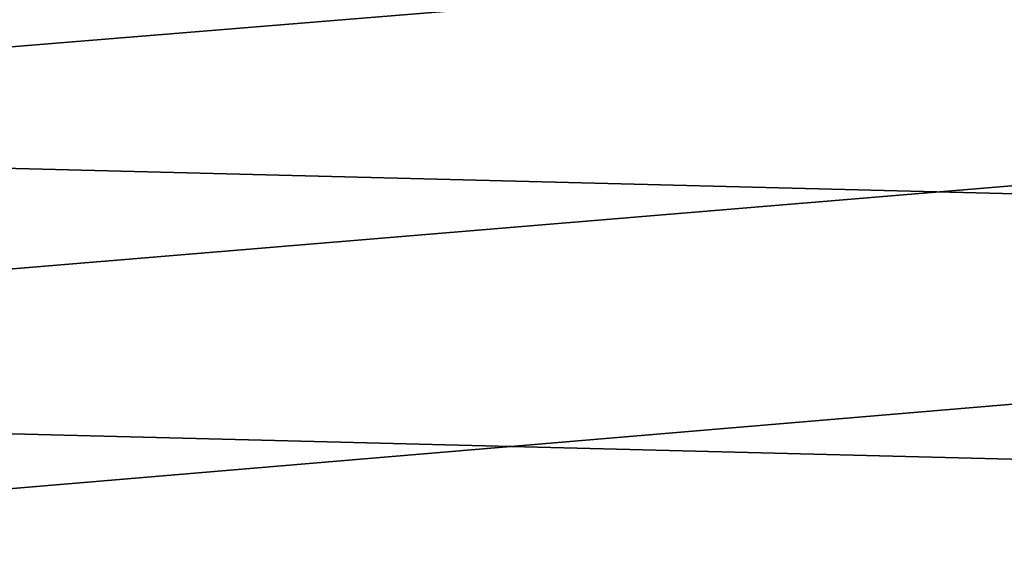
# Model space of a CAD drawing. Header units: metres. Extents: x -248 to 28, y -28 to 28.
# Tile 292 of 507: x -22.33 to -17.51, y -7.27 to -4.7. Entities that reach past the tile are written whole.
import ezdxf

# ---------------------------------------------------------------- set-up
doc = ezdxf.new("R2010")
doc.units = ezdxf.units.M
doc.layers.add('solid_10_061_053_XXX', color=7, linetype='CONTINUOUS')

msp = doc.modelspace()

# ---------------------------------------------------------------- linework, layer by layer
at = {"layer": 'solid_10_061_053_XXX'}
for points in [[(25.957809, -5.333074, -9.8), (-26.194746, -4.010602, -9.8), (-26.364351, -2.677873, -9.8), (26.194759, -4.010514, -9.8)], [(-16.972647, -3.299129, 163.425934), (-24.409779, -3.89641, 165.207535), (-24.452974, -4.998892, 165.034363), (-17.010254, -4.390415, 163.275406)], [(25.654264, -6.641425, -9.8), (-25.957792, -5.333158, -9.8), (-26.194746, -4.010602, -9.8), (25.957809, -5.333074, -9.8)], [(-17.010254, -4.390415, 163.275406), (-24.452974, -4.998892, 165.034363), (-24.506784, -6.093413, 164.818619), (-17.05846, -5.474577, 163.082443)], [(25.284929, -7.93235, -9.8), (-25.654243, -6.641504, -9.8), (-25.957792, -5.333158, -9.8), (25.654264, -6.641425, -9.8)], [(-17.05846, -5.474577, 163.082443), (-24.506784, -6.093413, 164.818619), (-24.571123, -7.178293, 164.560608), (-17.117186, -6.549905, 162.847351)], [(-17.117186, -6.549905, 162.847351), (-24.571123, -7.178293, 164.560608), (-24.645905, -8.251852, 164.260605), (-17.186344, -7.614699, 162.57045)], [(24.850672, -9.202921, -9.8), (-25.284903, -7.932432, -9.8), (-25.654243, -6.641504, -9.8), (25.284929, -7.93235, -9.8)], [(-22.483025, -7.227131, 140.973419), (-22.257936, -7.520996, 141.125198), (-22.633894, -7.44174, 140.707108)], [(-22.483025, -7.227131, 140.973419), (-22.41441, -7.320966, 139.877029), (-22.190603, -7.603671, 140.038864), (-22.257936, -7.520996, 141.125198)]]:
    msp.add_3dface(points, dxfattribs=at)

doc.saveas('drawing.dxf')
